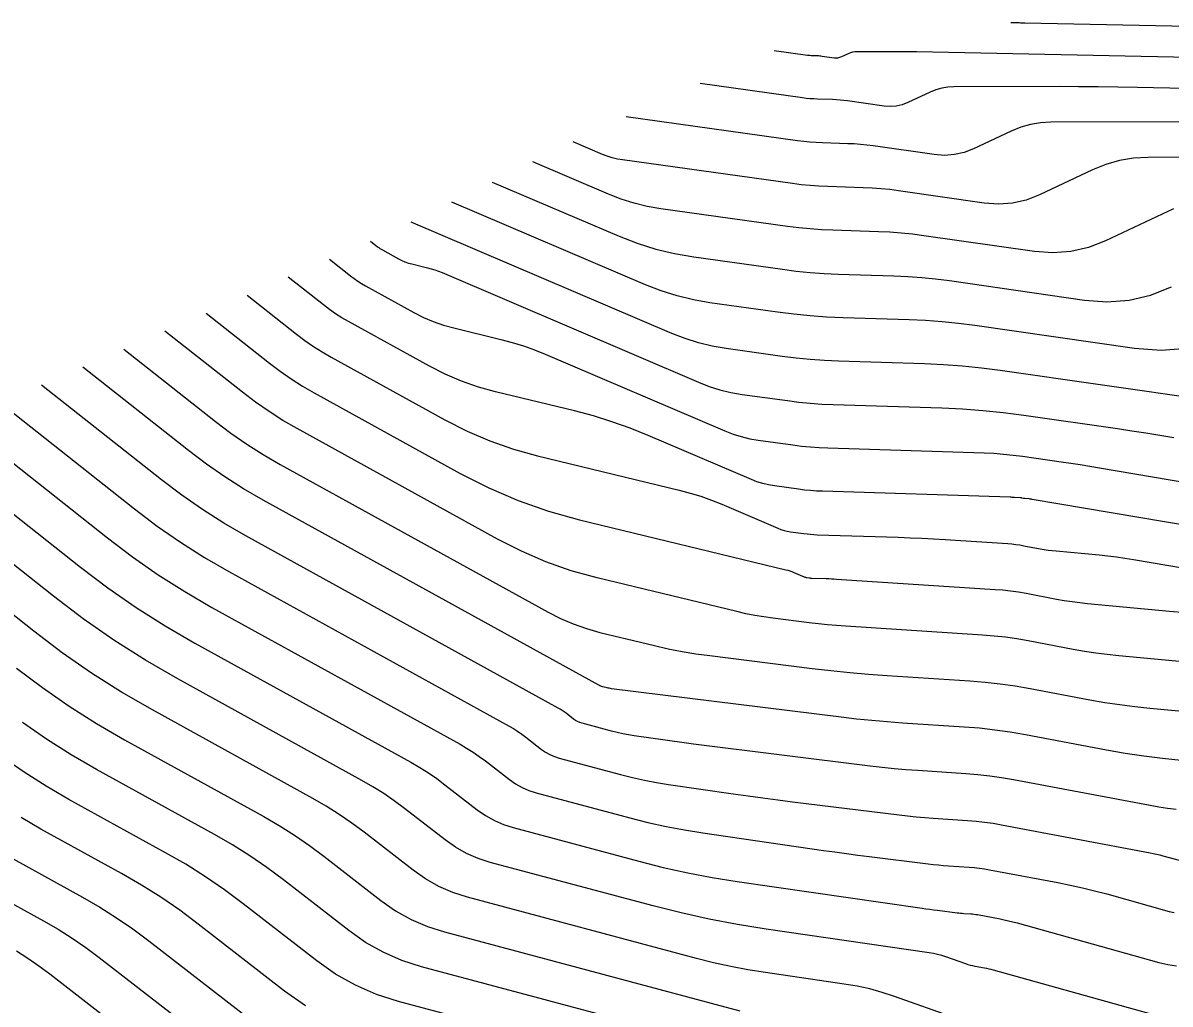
# Model space of a CAD drawing. Extents: x 1354696 to 1366163, y 660729 to 670380.
# Drawn here: x 1361169.7 to 1361243.5, y 665132.8 to 665195.9 of the extents above; entities that cross this region are included whole.
import ezdxf

# ---------------------------------------------------------------- set-up
doc = ezdxf.new("R2010")
doc.units = 0
doc.layers.add('R_Contours', color=7, linetype='Continuous')

msp = doc.modelspace()

# ---------------------------------------------------------------- linework, layer by layer
at = {"layer": 'R_Contours'}
for points in [[(1361324.68, 665184.653), (1361324.51, 665184.75), (1361324.481, 665184.766), (1361324.453, 665184.782), (1361324.424, 665184.797), (1361324.394, 665184.811), (1361309.067, 665192.059), (1361306.469, 665193.128), (1361303.803, 665193.907), (1361301.069, 665194.398), (1361298.267, 665194.6), (1361234.182, 665195.907), (1361234.094, 665195.908), (1361234.005, 665195.91), (1361233.916, 665195.911), (1361233.827, 665195.912), (1361233.294, 665195.916)], [(1361218.046, 665194.15), (1361220.193, 665193.852), (1361220.271, 665193.842), (1361220.35, 665193.834), (1361220.429, 665193.828), (1361220.508, 665193.825), (1361220.825, 665193.815), (1361220.904, 665193.811), (1361220.983, 665193.805), (1361221.062, 665193.797), (1361221.141, 665193.787), (1361221.908, 665193.677), (1361222.035, 665193.668), (1361222.16, 665193.677), (1361222.282, 665193.705), (1361222.402, 665193.751), (1361222.873, 665193.974), (1361222.993, 665194.022), (1361223.115, 665194.057), (1361223.241, 665194.078), (1361223.37, 665194.085), (1361225.576, 665194.087), (1361225.987, 665194.086), (1361226.399, 665194.083), (1361226.81, 665194.078), (1361227.221, 665194.071), (1361297.49, 665192.622)], [(1361290.279, 665190.759), (1361241.429, 665191.766), (1361240.168, 665191.789), (1361238.907, 665191.804), (1361237.646, 665191.813), (1361236.384, 665191.816), (1361229.616, 665191.81), (1361229.221, 665191.788), (1361228.836, 665191.724), (1361228.46, 665191.617), (1361228.093, 665191.468), (1361226.646, 665190.786), (1361226.28, 665190.644), (1361225.906, 665190.559), (1361225.523, 665190.53), (1361225.131, 665190.559), (1361222.779, 665190.896), (1361222.538, 665190.927), (1361222.296, 665190.952), (1361222.054, 665190.97), (1361221.811, 665190.981), (1361220.839, 665191.012), (1361220.596, 665191.023), (1361220.354, 665191.04), (1361220.112, 665191.064), (1361219.871, 665191.094), (1361213.286, 665192.009)], [(1361247.192, 665189.544), (1361235.863, 665189.534), (1361235.201, 665189.498), (1361234.556, 665189.39), (1361233.926, 665189.212), (1361233.313, 665188.962), (1361230.891, 665187.82), (1361230.278, 665187.583), (1361229.651, 665187.44), (1361229.01, 665187.392), (1361228.355, 665187.44), (1361224.417, 665188.005), (1361224.013, 665188.057), (1361223.609, 665188.098), (1361223.203, 665188.128), (1361222.797, 665188.147), (1361221.17, 665188.198), (1361220.763, 665188.217), (1361220.358, 665188.246), (1361219.953, 665188.286), (1361219.55, 665188.336), (1361208.527, 665189.867)], [(1361260.091, 665187.275), (1361242.109, 665187.259), (1361241.181, 665187.208), (1361240.276, 665187.057), (1361239.393, 665186.807), (1361238.533, 665186.456), (1361235.135, 665184.855), (1361234.276, 665184.521), (1361233.397, 665184.321), (1361232.497, 665184.255), (1361231.578, 665184.321), (1361226.055, 665185.114), (1361225.489, 665185.188), (1361224.922, 665185.245), (1361224.353, 665185.287), (1361223.783, 665185.313), (1361221.5, 665185.385), (1361220.93, 665185.411), (1361220.362, 665185.452), (1361219.794, 665185.507), (1361219.228, 665185.578), (1361208.295, 665187.097), (1361207.961, 665187.155), (1361207.633, 665187.234), (1361207.312, 665187.335), (1361206.996, 665187.458), (1361205.12, 665188.26)], [(1361243.752, 665183.95), (1361239.38, 665181.89), (1361238.274, 665181.46), (1361237.142, 665181.203), (1361235.985, 665181.117), (1361234.801, 665181.203), (1361227.693, 665182.223), (1361226.964, 665182.318), (1361226.234, 665182.392), (1361225.503, 665182.445), (1361224.769, 665182.479), (1361221.831, 665182.572), (1361221.097, 665182.605), (1361220.365, 665182.657), (1361219.635, 665182.729), (1361218.906, 665182.821), (1361210.751, 665183.954), (1361209.886, 665184.103), (1361209.035, 665184.309), (1361208.201, 665184.571), (1361207.382, 665184.89), (1361202.516, 665186.97)], [(1361199.912, 665185.679), (1361208.071, 665182.192), (1361209.24, 665181.737), (1361210.432, 665181.363), (1361211.645, 665181.069), (1361212.881, 665180.855), (1361218.585, 665180.063), (1361219.476, 665179.951), (1361220.369, 665179.863), (1361221.264, 665179.799), (1361222.162, 665179.759), (1361225.755, 665179.645), (1361226.652, 665179.604), (1361227.547, 665179.538), (1361228.44, 665179.448), (1361229.331, 665179.332), (1361238.025, 665178.084), (1361239.472, 665177.979), (1361240.888, 665178.084), (1361242.272, 665178.399), (1361243.625, 665178.924)], [(1361244.633, 665174.965), (1361242.96, 665174.841), (1361241.248, 665174.965), (1361230.969, 665176.441), (1361229.916, 665176.578), (1361228.86, 665176.685), (1361227.802, 665176.762), (1361226.741, 665176.811), (1361222.492, 665176.945), (1361221.431, 665176.993), (1361220.373, 665177.069), (1361219.317, 665177.173), (1361218.263, 665177.305), (1361213.919, 665177.909), (1361212.854, 665178.093), (1361211.808, 665178.346), (1361210.782, 665178.668), (1361209.774, 665179.06), (1361197.308, 665184.389)], [(1361245.775, 665171.66), (1361232.607, 665173.55), (1361231.391, 665173.708), (1361230.173, 665173.831), (1361228.951, 665173.921), (1361227.727, 665173.977), (1361222.192, 665174.152), (1361221.283, 665174.193), (1361220.375, 665174.258), (1361219.47, 665174.347), (1361218.567, 665174.461), (1361214.957, 665174.962), (1361214.063, 665175.116), (1361213.185, 665175.329), (1361212.323, 665175.6), (1361211.477, 665175.929), (1361194.704, 665183.098)], [(1361192.08, 665181.874), (1361192.53, 665181.518), (1361192.606, 665181.46), (1361192.684, 665181.406), (1361192.765, 665181.355), (1361192.848, 665181.307), (1361193.884, 665180.735), (1361194.088, 665180.632), (1361194.296, 665180.542), (1361194.511, 665180.467), (1361194.731, 665180.406), (1361195.74, 665180.162), (1361195.981, 665180.098), (1361196.219, 665180.025), (1361196.453, 665179.941), (1361196.684, 665179.848), (1361213.181, 665172.797), (1361213.865, 665172.531), (1361214.562, 665172.312), (1361215.272, 665172.14), (1361215.995, 665172.015), (1361218.915, 665171.61), (1361219.645, 665171.518), (1361220.378, 665171.446), (1361221.112, 665171.393), (1361221.847, 665171.36), (1361228.848, 665171.138), (1361230.169, 665171.078), (1361231.486, 665170.981), (1361232.8, 665170.848), (1361234.111, 665170.678), (1361240.158, 665169.81), (1361241.062, 665169.678), (1361241.964, 665169.539), (1361242.866, 665169.395), (1361243.767, 665169.246)], [(1361189.434, 665180.717), (1361190.792, 665179.643), (1361191.021, 665179.469), (1361191.257, 665179.305), (1361191.5, 665179.151), (1361191.75, 665179.007), (1361194.875, 665177.283), (1361195.489, 665176.971), (1361196.119, 665176.702), (1361196.765, 665176.475), (1361197.429, 665176.291), (1361200.473, 665175.554), (1361201.199, 665175.362), (1361201.916, 665175.141), (1361202.622, 665174.89), (1361203.319, 665174.609), (1361214.884, 665169.666), (1361215.406, 665169.463), (1361215.938, 665169.295), (1361216.481, 665169.164), (1361217.033, 665169.069), (1361219.263, 665168.759), (1361219.821, 665168.689), (1361220.38, 665168.634), (1361220.94, 665168.594), (1361221.502, 665168.568), (1361231.557, 665168.25), (1361232.18, 665168.221), (1361232.803, 665168.175), (1361233.424, 665168.113), (1361234.043, 665168.032), (1361236.517, 665167.677), (1361237.135, 665167.586), (1361237.753, 665167.492), (1361238.37, 665167.393), (1361238.986, 665167.291), (1361248.079, 665165.752)], [(1361248.382, 665162.937), (1361234.662, 665165.259), (1361234.61, 665165.267), (1361234.559, 665165.274), (1361234.507, 665165.281), (1361234.455, 665165.286), (1361234.192, 665165.31), (1361234.168, 665165.313), (1361234.143, 665165.316), (1361234.118, 665165.32), (1361234.094, 665165.324), (1361233.996, 665165.343), (1361233.971, 665165.347), (1361233.947, 665165.35), (1361233.922, 665165.353), (1361233.897, 665165.355), (1361233.517, 665165.38), (1361233.445, 665165.384), (1361233.374, 665165.388), (1361233.302, 665165.391), (1361233.23, 665165.394), (1361221.157, 665165.777), (1361220.769, 665165.794), (1361220.382, 665165.822), (1361219.996, 665165.86), (1361219.611, 665165.908), (1361218.071, 665166.122), (1361217.69, 665166.188), (1361217.315, 665166.279), (1361216.948, 665166.394), (1361216.587, 665166.534), (1361209.954, 665169.369), (1361208.792, 665169.838), (1361207.613, 665170.257), (1361206.417, 665170.627), (1361205.206, 665170.947), (1361200.127, 665172.176), (1361199.02, 665172.483), (1361197.941, 665172.861), (1361196.89, 665173.311), (1361195.866, 665173.832), (1361190.652, 665176.707), (1361190.236, 665176.948), (1361189.831, 665177.205), (1361189.437, 665177.479), (1361189.053, 665177.769), (1361186.788, 665179.56)], [(1361184.142, 665178.403), (1361187.315, 665175.895), (1361187.852, 665175.488), (1361188.404, 665175.105), (1361188.971, 665174.745), (1361189.553, 665174.408), (1361196.857, 665170.38), (1361198.291, 665169.65), (1361199.763, 665169.02), (1361201.274, 665168.491), (1361202.824, 665168.061), (1361211.948, 665165.853), (1361212.647, 665165.668), (1361213.337, 665165.455), (1361214.017, 665165.213), (1361214.688, 665164.943), (1361218.29, 665163.403), (1361218.489, 665163.326), (1361218.692, 665163.262), (1361218.899, 665163.212), (1361219.109, 665163.175), (1361219.959, 665163.057), (1361220.171, 665163.031), (1361220.384, 665163.01), (1361220.598, 665162.994), (1361220.812, 665162.985), (1361226.037, 665162.819), (1361226.795, 665162.792), (1361227.553, 665162.758), (1361228.311, 665162.719), (1361229.068, 665162.672), (1361233.086, 665162.411), (1361233.348, 665162.39), (1361233.609, 665162.361), (1361233.869, 665162.324), (1361234.128, 665162.279), (1361235.162, 665162.085), (1361235.421, 665162.039), (1361235.681, 665161.999), (1361235.942, 665161.966), (1361236.203, 665161.938), (1361238.978, 665161.681), (1361239.527, 665161.624), (1361240.075, 665161.558), (1361240.622, 665161.481), (1361241.167, 665161.394), (1361250.011, 665159.897)], [(1361181.497, 665177.246), (1361185.577, 665174.02), (1361186.267, 665173.498), (1361186.977, 665173.005), (1361187.706, 665172.541), (1361188.455, 665172.108), (1361197.848, 665166.928), (1361199.692, 665165.99), (1361201.585, 665165.18), (1361203.529, 665164.498), (1361205.522, 665163.946), (1361218.801, 665160.732), (1361218.933, 665160.697), (1361219.062, 665160.657), (1361219.19, 665160.612), (1361219.316, 665160.561), (1361219.993, 665160.272), (1361220.03, 665160.257), (1361220.069, 665160.245), (1361220.107, 665160.236), (1361220.147, 665160.229), (1361220.307, 665160.207), (1361220.347, 665160.202), (1361220.387, 665160.198), (1361220.427, 665160.195), (1361220.467, 665160.193), (1361221.397, 665160.163), (1361221.566, 665160.157), (1361221.734, 665160.15), (1361221.902, 665160.141), (1361222.07, 665160.131), (1361232.275, 665159.467), (1361232.775, 665159.427), (1361233.272, 665159.372), (1361233.767, 665159.302), (1361234.261, 665159.216), (1361236.231, 665158.845), (1361236.725, 665158.758), (1361237.22, 665158.683), (1361237.716, 665158.619), (1361238.214, 665158.567), (1361243.502, 665158.075), (1361244.548, 665157.968)], [(1361249.859, 665154.299), (1361240.226, 665155.195), (1361239.491, 665155.272), (1361238.758, 665155.366), (1361238.028, 665155.477), (1361237.3, 665155.605), (1361234.393, 665156.153), (1361233.665, 665156.279), (1361232.934, 665156.383), (1361232.201, 665156.464), (1361231.464, 665156.523), (1361222.663, 665157.096), (1361222.074, 665157.138), (1361221.485, 665157.19), (1361220.898, 665157.25), (1361220.311, 665157.318), (1361217.966, 665157.61), (1361217.381, 665157.691), (1361216.799, 665157.789), (1361216.22, 665157.903), (1361215.645, 665158.034), (1361206.662, 665160.208), (1361204.995, 665160.67), (1361203.369, 665161.24), (1361201.785, 665161.918), (1361200.243, 665162.703), (1361187.357, 665169.808), (1361186.442, 665170.338), (1361185.55, 665170.904), (1361184.682, 665171.507), (1361183.839, 665172.146), (1361178.851, 665176.088)], [(1361176.205, 665174.931), (1361182.101, 665170.271), (1361183.098, 665169.516), (1361184.123, 665168.804), (1361185.177, 665168.135), (1361186.259, 665167.508), (1361203.502, 665158), (1361204.304, 665157.592), (1361205.129, 665157.239), (1361205.975, 665156.942), (1361206.843, 665156.702), (1361210.359, 665155.851), (1361211.24, 665155.651), (1361212.126, 665155.476), (1361213.017, 665155.326), (1361213.912, 665155.202), (1361220.501, 665154.382), (1361221.706, 665154.241), (1361222.914, 665154.118), (1361224.123, 665154.013), (1361225.334, 665153.925), (1361230.653, 665153.579), (1361231.627, 665153.501), (1361232.597, 665153.393), (1361233.563, 665153.256), (1361234.526, 665153.09), (1361238.369, 665152.366), (1361239.331, 665152.196), (1361240.296, 665152.049), (1361241.265, 665151.925), (1361242.237, 665151.823), (1361256.422, 665150.505)], [(1361244.248, 665148.451), (1361243.039, 665148.577), (1361241.835, 665148.732), (1361240.634, 665148.915), (1361239.437, 665149.126), (1361234.222, 665150.109), (1361233.243, 665150.278), (1361232.261, 665150.417), (1361231.276, 665150.527), (1361230.286, 665150.606), (1361226.32, 665150.864), (1361225.33, 665150.936), (1361224.34, 665151.022), (1361223.352, 665151.123), (1361222.366, 665151.238), (1361207.582, 665153.077), (1361207.512, 665153.087), (1361207.441, 665153.099), (1361207.372, 665153.113), (1361207.302, 665153.129), (1361207.024, 665153.196), (1361206.956, 665153.215), (1361206.889, 665153.238), (1361206.824, 665153.266), (1361206.76, 665153.298), (1361185.161, 665165.209), (1361183.912, 665165.931), (1361182.696, 665166.704), (1361181.513, 665167.526), (1361180.362, 665168.397), (1361173.559, 665173.774)], [(1361243.93, 665145.302), (1361243.367, 665145.374), (1361242.806, 665145.46), (1361242.246, 665145.559), (1361233.452, 665147.216), (1361232.691, 665147.347), (1361231.927, 665147.456), (1361231.161, 665147.541), (1361230.391, 665147.602), (1361227.306, 665147.803), (1361226.536, 665147.859), (1361225.766, 665147.926), (1361224.998, 665148.004), (1361224.23, 665148.094), (1361212.865, 665149.508), (1361212.409, 665149.566), (1361211.953, 665149.626), (1361211.497, 665149.689), (1361211.041, 665149.754), (1361209.054, 665150.041), (1361208.682, 665150.101), (1361208.312, 665150.171), (1361207.945, 665150.252), (1361207.579, 665150.344), (1361205.69, 665150.85), (1361205.545, 665150.896), (1361205.407, 665150.956), (1361205.275, 665151.03), (1361205.15, 665151.117), (1361204.664, 665151.494), (1361204.541, 665151.586), (1361204.415, 665151.673), (1361204.285, 665151.754), (1361204.152, 665151.831), (1361184.063, 665162.909), (1361182.648, 665163.728), (1361181.269, 665164.603), (1361179.928, 665165.535), (1361178.624, 665166.523), (1361170.914, 665172.617)], [(1361168.268, 665171.46), (1361176.886, 665164.648), (1361178.343, 665163.544), (1361179.842, 665162.503), (1361181.383, 665161.525), (1361182.965, 665160.609), (1361200.994, 665150.668), (1361201.273, 665150.507), (1361201.544, 665150.336), (1361201.809, 665150.154), (1361202.066, 665149.962), (1361203.083, 665149.173), (1361203.345, 665148.99), (1361203.62, 665148.836), (1361203.91, 665148.71), (1361204.214, 665148.612), (1361208.169, 665147.554), (1361208.934, 665147.361), (1361209.704, 665147.191), (1361210.479, 665147.044), (1361211.258, 665146.92), (1361215.417, 665146.317), (1361216.371, 665146.182), (1361217.326, 665146.051), (1361218.281, 665145.925), (1361219.237, 665145.803), (1361226.095, 665144.95), (1361226.644, 665144.886), (1361227.193, 665144.83), (1361227.742, 665144.782), (1361228.293, 665144.742), (1361230.496, 665144.599), (1361231.046, 665144.555), (1361231.593, 665144.494), (1361232.139, 665144.417), (1361232.683, 665144.323), (1361242.243, 665142.521), (1361242.451, 665142.479), (1361242.657, 665142.434), (1361242.863, 665142.383), (1361243.067, 665142.329), (1361244.12, 665142.035)], [(1361165.622, 665170.303), (1361175.148, 665162.774), (1361176.759, 665161.554), (1361178.415, 665160.403), (1361180.118, 665159.321), (1361181.867, 665158.31), (1361197.836, 665149.504), (1361198.26, 665149.259), (1361198.673, 665148.999), (1361199.076, 665148.722), (1361199.468, 665148.43), (1361201.016, 665147.229), (1361201.414, 665146.95), (1361201.834, 665146.715), (1361202.275, 665146.523), (1361202.737, 665146.375), (1361208.759, 665144.764), (1361209.924, 665144.471), (1361211.096, 665144.212), (1361212.275, 665143.988), (1361213.461, 665143.798), (1361221.221, 665142.674), (1361221.959, 665142.569), (1361222.698, 665142.468), (1361223.438, 665142.37), (1361224.177, 665142.277), (1361227.96, 665141.806), (1361228.289, 665141.767), (1361228.619, 665141.734), (1361228.949, 665141.705), (1361229.279, 665141.681), (1361230.601, 665141.595), (1361230.931, 665141.569), (1361231.26, 665141.532), (1361231.587, 665141.486), (1361231.913, 665141.429), (1361236.314, 665140.6), (1361237.105, 665140.442), (1361237.892, 665140.267), (1361238.675, 665140.076), (1361239.454, 665139.867), (1361243.465, 665138.747), (1361243.792, 665138.67)], [(1361162.976, 665169.146), (1361173.41, 665160.899), (1361175.174, 665159.563), (1361176.988, 665158.302), (1361178.854, 665157.118), (1361180.769, 665156.01), (1361194.678, 665148.34), (1361195.247, 665148.012), (1361195.802, 665147.662), (1361196.343, 665147.291), (1361196.87, 665146.898), (1361198.95, 665145.284), (1361199.484, 665144.91), (1361200.047, 665144.594), (1361200.64, 665144.337), (1361201.261, 665144.138), (1361209.349, 665141.974), (1361210.913, 665141.58), (1361212.488, 665141.232), (1361214.071, 665140.931), (1361215.665, 665140.677), (1361227.578, 665138.951), (1361227.824, 665138.916), (1361228.07, 665138.883), (1361228.317, 665138.85), (1361228.564, 665138.819), (1361229.825, 665138.662), (1361229.935, 665138.649), (1361230.045, 665138.638), (1361230.155, 665138.628), (1361230.265, 665138.62), (1361230.706, 665138.592), (1361230.816, 665138.583), (1361230.926, 665138.571), (1361231.035, 665138.555), (1361231.144, 665138.536), (1361232.587, 665138.264), (1361232.863, 665138.209), (1361233.137, 665138.148), (1361233.411, 665138.081), (1361233.683, 665138.009), (1361242.81, 665135.46), (1361243.378, 665135.327), (1361243.95, 665135.241)], [(1361242.155, 665132.173), (1361232.173, 665134.96), (1361232.026, 665134.999), (1361231.879, 665135.035), (1361231.73, 665135.067), (1361231.581, 665135.096), (1361230.983, 665135.206), (1361230.834, 665135.236), (1361230.687, 665135.272), (1361230.541, 665135.314), (1361230.397, 665135.362), (1361229.107, 665135.818), (1361228.843, 665135.904), (1361228.575, 665135.977), (1361228.304, 665136.037), (1361228.03, 665136.084), (1361217.537, 665137.603), (1361215.702, 665137.896), (1361213.878, 665138.243), (1361212.064, 665138.644), (1361210.262, 665139.097), (1361199.784, 665141.9), (1361199.004, 665142.15), (1361198.261, 665142.474), (1361197.554, 665142.87), (1361196.883, 665143.34), (1361194.272, 665145.366), (1361193.61, 665145.859), (1361192.931, 665146.325), (1361192.234, 665146.764), (1361191.52, 665147.176), (1361179.671, 665153.71), (1361177.589, 665154.915), (1361175.562, 665156.202), (1361173.589, 665157.572), (1361171.671, 665159.025), (1361160.33, 665167.989)], [(1361229.674, 665131.905), (1361225.802, 665133.274), (1361225.008, 665133.533), (1361224.205, 665133.753), (1361223.391, 665133.932), (1361222.568, 665134.072), (1361217.488, 665134.808), (1361216.369, 665134.987), (1361215.256, 665135.198), (1361214.15, 665135.442), (1361213.051, 665135.719), (1361198.308, 665139.663), (1361197.369, 665139.964), (1361196.474, 665140.353), (1361195.623, 665140.83), (1361194.816, 665141.396), (1361191.674, 665143.834), (1361190.878, 665144.427), (1361190.06, 665144.988), (1361189.222, 665145.516), (1361188.362, 665146.013), (1361178.038, 665151.706), (1361176.053, 665152.854), (1361174.121, 665154.081), (1361172.241, 665155.387), (1361170.413, 665156.771), (1361157.685, 665166.832)], [(1361169.297, 665154.405), (1361170.963, 665153.143), (1361172.676, 665151.953), (1361174.437, 665150.835), (1361176.245, 665149.789), (1361185.203, 665144.849), (1361186.209, 665144.269), (1361187.189, 665143.651), (1361188.145, 665142.995), (1361189.076, 665142.301), (1361192.749, 665139.451), (1361193.693, 665138.79), (1361194.688, 665138.232), (1361195.734, 665137.777), (1361196.831, 665137.426), (1361215.839, 665132.341)], [(1361215.516, 665129.795), (1361195.355, 665135.188), (1361194.099, 665135.591), (1361192.902, 665136.112), (1361191.763, 665136.75), (1361190.682, 665137.507), (1361186.478, 665140.769), (1361185.412, 665141.563), (1361184.318, 665142.314), (1361183.196, 665143.021), (1361182.045, 665143.685), (1361174.452, 665147.872), (1361172.82, 665148.817), (1361171.231, 665149.826), (1361169.685, 665150.9)], [(1361211.173, 665128.325), (1361193.879, 665132.951), (1361192.464, 665133.405), (1361191.115, 665133.991), (1361189.832, 665134.71), (1361188.615, 665135.563), (1361183.88, 665139.237), (1361182.68, 665140.131), (1361181.448, 665140.977), (1361180.183, 665141.774), (1361178.887, 665142.522), (1361172.66, 665145.956), (1361171.204, 665146.798), (1361169.786, 665147.698), (1361168.406, 665148.656)], [(1361187.902, 665132.67), (1361186.549, 665133.618), (1361180.988, 665137.933), (1361179.802, 665138.816), (1361178.585, 665139.652), (1361177.335, 665140.439), (1361176.054, 665141.179), (1361170.867, 665144.039), (1361169.587, 665144.78)], [(1361169.074, 665142.122), (1361173.548, 665139.656), (1361174.652, 665139.018), (1361175.73, 665138.339), (1361176.78, 665137.619), (1361177.802, 665136.857), (1361184.482, 665131.674)], [(1361167.282, 665140.206), (1361171.041, 665138.133), (1361171.969, 665137.597), (1361172.875, 665137.026), (1361173.757, 665136.421), (1361174.616, 665135.78), (1361182.415, 665129.73)], [(1361180.907, 665127.352), (1361171.431, 665134.704), (1361170.734, 665135.223), (1361170.02, 665135.714), (1361169.286, 665136.176)]]:
    msp.add_lwpolyline(points, dxfattribs=at)

doc.saveas('drawing.dxf')
